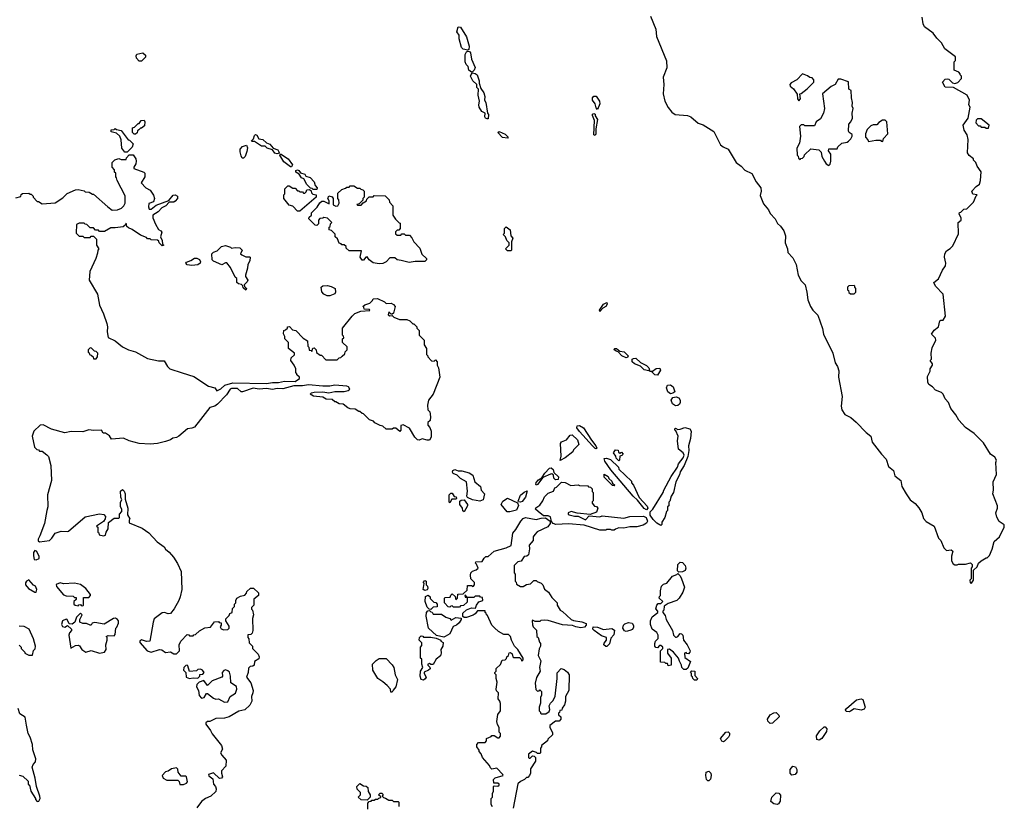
# Model space of a CAD drawing. Extents: x 2386423 to 2568864, y 578392 to 761999.
# Tile 271 of 454: x 2453489 to 2461698, y 718148 to 724695. Entities that reach past the tile are written whole.
import ezdxf

# ---------------------------------------------------------------- set-up
doc = ezdxf.new("R2010")
doc.units = 0

msp = doc.modelspace()

# ---------------------------------------------------------------- linework, layer by layer
at = {"layer": '0CON05XD'}
for points in [[(2458747.5, 724725), (2458791.2, 724615), (2458796.7, 724555), (2458881.7, 724351.7), (2458882.5, 724295), (2458853.3, 724215), (2458860, 724155), (2458853.9, 724076.1), (2458868, 724015), (2458894.3, 723964.3), (2458925, 723923.3), (2458954.1, 723904.1), (2459055, 723896.7), (2459085, 723886.7), (2459143.9, 723833.9), (2459187.7, 723817.7), (2459275, 723762.5), (2459331.2, 723651.2), (2459354.1, 723634.1), (2459395.9, 723615.9), (2459462.5, 723505), (2459502.5, 723475), (2459535, 723440), (2459593, 723413), (2459627.5, 723345), (2459666.7, 723295), (2459670, 723265), (2459661.2, 723231.2), (2459690.7, 723160.7), (2459730.7, 723110.7), (2459745, 723080), (2459786.1, 723036.1), (2459807, 722997), (2459832.5, 722975), (2459860, 722935), (2459873.3, 722895), (2459871.2, 722835), (2459890, 722785), (2459892.5, 722755), (2459935, 722710), (2459963.3, 722655), (2459980, 722565), (2460005, 722517.5), (2460036, 722485), (2460052, 722425), (2460060.3, 722360.3), (2460082, 722305), (2460101.2, 722275), (2460142.7, 722232.7), (2460180.7, 722120.7), (2460190, 722075), (2460267.5, 721915), (2460286.1, 721836.1), (2460306.7, 721805), (2460318.3, 721768.3), (2460316.4, 721716.4), (2460345.8, 721555), (2460338, 721475), (2460342, 721445), (2460368.8, 721405), (2460418.8, 721378.8), (2460461.7, 721341.7), (2460545, 721253.8), (2460583.3, 721225), (2460596.7, 721175), (2460673.3, 721075), (2460713.6, 721033.6), (2460731.7, 720971.7), (2460775, 720937.5), (2460783.8, 720895), (2460833.8, 720855), (2460844.2, 720804.2), (2460878.8, 720745), (2460913.8, 720695), (2460954.2, 720664.2), (2460985.8, 720625.8), (2461008.8, 720585), (2461025, 720537.5), (2461045, 720512.5), (2461113.6, 720473.6), (2461147.5, 720375), (2461167.5, 720355), (2461193.6, 720293.6), (2461215, 720272.5), (2461255, 720276.7), (2461267.5, 720265), (2461257.5, 720225), (2461257.5, 720185), (2461270.7, 720160.7), (2461285, 720152.5), (2461305, 720152.5), (2461315, 720157.5), (2461373, 720157), (2461415, 720167.5), (2461430, 720155), (2461430, 720135), (2461420, 720125), (2461420, 720035), (2461410, 720025), (2461411.7, 720001.7), (2461425, 720000)], [(2461425, 720000), (2461440, 720025), (2461441.7, 720108.3), (2461470, 720135), (2461482.5, 720165), (2461503.6, 720186.4), (2461545, 720210), (2461555, 720210), (2461575, 720230), (2461597, 720283), (2461612.5, 720345), (2461657.5, 720385), (2461696.7, 720465), (2461697.5, 720485), (2461653.6, 720513.6), (2461635, 720550), (2461626.7, 720585), (2461640, 720625), (2461640, 720645), (2461601.2, 720745), (2461606.7, 720775), (2461603.8, 720845), (2461632.5, 720905), (2461627.5, 721005), (2461632.5, 721025), (2461619.3, 721049.3), (2461583.3, 721075), (2461525, 721170), (2461445, 721247.5), (2461375, 721297.5), (2461317.7, 721357.7), (2461292.3, 721402.3), (2461251.2, 721455), (2461233.6, 721503.6), (2461203.3, 721535), (2461187.5, 721575), (2461175, 721587.5), (2461125, 721607.5), (2461100, 721635), (2461067.5, 721655), (2461060, 721675), (2461058.3, 721721.7), (2461080, 721765), (2461080, 721785), (2461100, 721815), (2461098.3, 721828.3), (2461080, 721855), (2461090, 721865), (2461087, 721917), (2461095, 721960), (2461127.5, 722025), (2461125, 722040), (2461090, 722075), (2461112.3, 722107.7), (2461150, 722135), (2461160, 722185), (2461168.3, 722191.7), (2461188.3, 722191.7), (2461207.5, 722225), (2461187, 722407), (2461123.3, 722475), (2461110, 722505), (2461147.5, 722535), (2461181.7, 722608.3), (2461207, 722643), (2461210, 722665), (2461197.5, 722715), (2461202.5, 722745), (2461215, 722770), (2461245, 722787.5), (2461268.3, 722811.7), (2461315, 722910), (2461312.5, 723005), (2461337.5, 723025), (2461337.5, 723045), (2461322.5, 723075), (2461323, 723087), (2461335, 723090), (2461360, 723115), (2461385, 723120), (2461440, 723175), (2461461.7, 723228.3), (2461470, 723235), (2461435, 723240), (2461427.5, 723265), (2461462.5, 723305), (2461490, 723325), (2461500, 723355), (2461505.9, 723425.9), (2461472.5, 723475), (2461460, 723505), (2461440, 723525), (2461440, 723535), (2461405, 723562.5), (2461390, 723585), (2461395.8, 723695.8), (2461388, 723735), (2461363.8, 723775), (2461353.3, 723815), (2461397.5, 723875), (2461412.5, 723965), (2461402.5, 723985), (2461406.7, 724025), (2461387.5, 724065), (2461275, 724130), (2461205, 724132.5), (2461183.3, 724175), (2461205, 724200), (2461225, 724202.5), (2461235, 724200), (2461265, 724170), (2461285, 724162.5), (2461309.3, 724170.7), (2461340, 724205), (2461340, 724225), (2461330, 724235), (2461330, 724245), (2461318.3, 724258.3), (2461280, 724275), (2461280, 724345), (2461290, 724355), (2461290, 724385), (2461201.9, 724451.9), (2461173, 724503), (2461135, 724540), (2461103, 724583), (2461032.5, 724635), (2461020.7, 724660.7), (2461012.5, 724715)], [(2457225, 724440), (2457185, 724448.8), (2457172.3, 724462.3), (2457151.2, 724535), (2457153.3, 724565), (2457134, 724595), (2457145, 724636), (2457165, 724633.3), (2457213.3, 724553.3), (2457236.4, 724473.6), (2457232.5, 724447.5), (2457225, 724440)], [(2454505, 724350), (2454485, 724350), (2454462.5, 724375), (2454460, 724395), (2454465, 724407.5), (2454515, 724417.5), (2454538.3, 724398.3), (2454538.3, 724381.7), (2454505, 724350)], [(2457255, 724257.5), (2457233.9, 724273.9), (2457227.5, 724305), (2457210.8, 724320.8), (2457203.9, 724343.9), (2457203.8, 724405), (2457213.8, 724426.2), (2457225, 724433.3), (2457240, 724430), (2457248, 724418), (2457256.2, 724365), (2457286.2, 724296.2), (2457278.8, 724275), (2457265, 724260), (2457255, 724257.5)], [(2457385, 723867.5), (2457372.5, 723875), (2457367.5, 723885), (2457370, 723915), (2457340.3, 723930.3), (2457320, 723965), (2457316, 723985), (2457323.3, 724015), (2457311.2, 724065), (2457312.5, 724115), (2457300.7, 724130.7), (2457300, 724155), (2457266.7, 724185), (2457247.5, 724225), (2457251.2, 724238.8), (2457265, 724252.5), (2457285, 724248), (2457302, 724235), (2457320, 724185), (2457320, 724165), (2457333, 724123), (2457357.5, 724085), (2457366.7, 724055), (2457363.3, 724025), (2457374.3, 724004.3), (2457390, 723915), (2457397.5, 723905), (2457395, 723870), (2457385, 723867.5)], [(2459985, 724020), (2459997.5, 724035), (2459991.7, 724078.3), (2460005, 724080), (2460055, 724117.5), (2460110, 724175), (2460110, 724195), (2460095, 724210), (2460075, 724212.5), (2460057, 724227), (2460015, 724242.5), (2459966.4, 724193.6), (2459920, 724170), (2459910, 724155), (2459911.7, 724141.7), (2459939.3, 724119.3), (2459970, 724075), (2459972.5, 724035), (2459985, 724020)], [(2460235, 723480), (2460245, 723490), (2460252.5, 723515), (2460250, 723575), (2460233, 723603), (2460235, 723620), (2460305, 723620), (2460310, 723635), (2460343, 723667), (2460387, 723673), (2460398.3, 723681.7), (2460418.3, 723701.7), (2460430, 723725), (2460428.3, 723738.3), (2460403.6, 723753.6), (2460397.5, 723765), (2460400, 723825), (2460417, 723843), (2460432.5, 723875), (2460430, 723915), (2460437.5, 723955), (2460430, 723975), (2460432.5, 724005), (2460423.3, 724045), (2460420, 724105), (2460400, 724115), (2460398.3, 724178.3), (2460335, 724200), (2460311.7, 724198.3), (2460286.4, 724153.6), (2460255, 724137.5), (2460183, 724077), (2460197.5, 723955), (2460190, 723915), (2460165, 723870), (2460130, 723845), (2460115, 723810), (2460035, 723810), (2460025, 723820), (2460005, 723820), (2459990, 723805), (2459997.5, 723725), (2459990, 723665), (2459967.5, 723625), (2459970, 723565), (2459978.3, 723558.3), (2459981.7, 723541.7), (2459995, 723530), (2460001.7, 723538.3), (2460015, 723540), (2460030, 723555), (2460031.7, 723568.3), (2460085, 723620), (2460151.7, 723611.7), (2460171.7, 723591.7), (2460177.5, 723555), (2460197.5, 723515), (2460213.6, 723493.6), (2460235, 723480)], [(2458305, 723947.5), (2458295, 723960), (2458286, 723995), (2458263.1, 724025), (2458264.4, 724045), (2458275, 724058), (2458295, 724056.7), (2458322.5, 724015), (2458324.2, 723995), (2458305, 723947.5)], [(2458285, 723731.2), (2458274.2, 723735.8), (2458280, 723855), (2458263.6, 723896.4), (2458265, 723907.5), (2458275, 723912.5), (2458287, 723907), (2458286.7, 723895), (2458305.7, 723864.3), (2458292.5, 723785), (2458293.3, 723745), (2458285, 723731.2)], [(2461565, 723790), (2461570, 723815), (2461505, 723870), (2461475, 723870), (2461461.7, 723858.3), (2461460, 723835), (2461481.7, 723811.7), (2461495, 723810), (2461505, 723800), (2461535, 723800), (2461545, 723790), (2461565, 723790)], [(2454385, 723590), (2454365, 723590), (2454341.2, 723625), (2454333.3, 723695), (2454323, 723723), (2454295, 723750), (2454251.7, 723761.7), (2454251.7, 723778.3), (2454275, 723780), (2454285, 723787.5), (2454295, 723780), (2454335, 723772.5), (2454392.5, 723695), (2454405, 723690), (2454435, 723660), (2454426, 723634), (2454385, 723590)], [(2454455, 723740), (2454441.7, 723741.7), (2454430, 723755), (2454430, 723795), (2454445, 723800), (2454475, 723830), (2454485, 723830), (2454500, 723855), (2454525, 723857.5), (2454532.5, 723845), (2454528.3, 723811.7), (2454505, 723790), (2454495, 723790), (2454481.7, 723778.3), (2454471.7, 723768.3), (2454468.3, 723751.7), (2454455, 723740)], [(2460685, 723680), (2460690, 723705), (2460727.5, 723745), (2460716.7, 723845), (2460703, 723857), (2460683, 723857), (2460651.7, 723838.3), (2460635, 723820), (2460605, 723820), (2460585, 723810), (2460555, 723780), (2460540, 723745), (2460540, 723715), (2460560, 723695), (2460565, 723680), (2460625, 723690), (2460665, 723690), (2460671.7, 723681.7), (2460685, 723680)], [(2455635, 723576.7), (2455615, 723582.5), (2455595, 723610), (2455553, 723623), (2455535, 723640), (2455505, 723640), (2455445, 723680), (2455425, 723680), (2455420, 723685), (2455437.5, 723702.5), (2455445, 723730), (2455455, 723737.5), (2455465, 723732.5), (2455483.3, 723703.3), (2455517, 723697), (2455545, 723670), (2455575, 723656.7), (2455603, 723623), (2455640.5, 723610.5), (2455652.5, 723587.5), (2455645, 723580), (2455635, 723576.7)], [(2457555, 723707.5), (2457515, 723714), (2457473.9, 723756.1), (2457485, 723763.3), (2457535, 723740), (2457560, 723715), (2457555, 723707.5)], [(2455355, 723541.2), (2455342, 723542), (2455335, 723560), (2455325.5, 723595), (2455327.5, 723615), (2455345, 723639.4), (2455378.3, 723648.3), (2455388, 723628), (2455382.7, 723597.3), (2455368.8, 723555), (2455355, 723541.2)], [(2453455, 723211.2), (2453498.3, 723221.7), (2453501.7, 723238.3), (2453513, 723247), (2453565, 723250), (2453575, 723240), (2453585, 723240), (2453600, 723225), (2453600, 723215), (2453635, 723180), (2453645, 723180), (2453675, 723160), (2453785, 723167.5), (2453849.3, 723210.7), (2453885, 723247.5), (2453953, 723277), (2453975, 723280), (2454025, 723270), (2454035, 723260), (2454067, 723257), (2454095, 723240), (2454105, 723240), (2454222.5, 723135), (2454258.3, 723108.3), (2454305, 723110), (2454336.4, 723123.6), (2454356.4, 723143.6), (2454367.5, 723165), (2454367, 723227), (2454300, 723355), (2454297, 723377), (2454290, 723385), (2454290, 723415), (2454280, 723425), (2454280, 723445), (2454260, 723465), (2454260, 723505), (2454281.7, 723528.3), (2454315, 723537.5), (2454335, 723530), (2454375, 723530), (2454380, 723545), (2454401.7, 723568.3), (2454435, 723570), (2454457.5, 723535), (2454460, 723515), (2454457, 723493), (2454440, 723465), (2454440, 723455), (2454523.6, 723423.6), (2454532.5, 723415), (2454532.5, 723385), (2454500, 723335), (2454540, 723295), (2454577.5, 723275), (2454603.6, 723233.6), (2454613.3, 723205), (2454605, 723177.5), (2454566.4, 723163.6), (2454561.2, 723135), (2454566.7, 723116.7), (2454585, 723116.2), (2454625, 723150), (2454730.7, 723189.3), (2454768.5, 723231.5), (2454785, 723236.7), (2454804.5, 723224.5), (2454803.1, 723205), (2454785, 723182.5), (2454774.3, 723175.7), (2454735, 723173.8), (2454706, 723145), (2454673.8, 723126.2), (2454642.5, 723095), (2454598.8, 723065), (2454598.8, 723045), (2454621.7, 722991.7), (2454647, 722947), (2454666.4, 722936.4), (2454672.5, 722925), (2454662.5, 722885), (2454677.5, 722855), (2454680, 722825)], [(2455755, 723467.5), (2455745, 723467.5), (2455691.2, 723511.2), (2455657.5, 723565), (2455662.5, 723577.5), (2455726.7, 723536.7), (2455763.3, 723485), (2455755, 723467.5)], [(2455965, 723280), (2455935, 723280), (2455928.3, 723288.3), (2455911.7, 723291.7), (2455881.7, 723321.7), (2455858.3, 723368.3), (2455837, 723377), (2455818.3, 723408.3), (2455790, 723425), (2455791.7, 723438.3), (2455805, 723442.5), (2455815, 723437.5), (2455830, 723420), (2455866.4, 723406.4), (2455875, 723390), (2455909.3, 723379.3), (2455943.6, 723343.6), (2455953, 723313), (2455970, 723295), (2455965, 723280)], [(2455825, 723100), (2455805, 723100), (2455765, 723140), (2455735, 723150), (2455690, 723205), (2455690, 723235), (2455700, 723245), (2455700, 723285), (2455725, 723310), (2455735, 723310), (2455765, 723290), (2455785, 723290), (2455805, 723270), (2455815, 723270), (2455825, 723260), (2455845, 723260), (2455855, 723250), (2455865, 723250), (2455878.3, 723261.7), (2455881.7, 723278.3), (2455905, 723280), (2455918.3, 723268.3), (2455921.7, 723251.7), (2455931.7, 723241.7), (2455960, 723235), (2455960, 723215), (2455825, 723100)], [(2456485, 722660), (2456435, 722667.5), (2456402.5, 722695), (2456385, 722720), (2456373.6, 722716.4), (2456355, 722690), (2456345, 722690), (2456327, 722717), (2456338.3, 722768.3), (2456235, 722770), (2456211.7, 722791.7), (2456210, 722805), (2456195, 722820), (2456175, 722820), (2456168.3, 722828.3), (2456151.7, 722831.7), (2456138.3, 722868.3), (2456120, 722885), (2456118.3, 722908.3), (2456088.3, 722938.3), (2456070, 722945), (2456070, 722965), (2456078.3, 722971.7), (2456080, 722995), (2456090, 723005), (2456055, 723040), (2456025, 723047.5), (2456015, 723040), (2455991.7, 723038.3), (2455980, 723025), (2455980, 722995), (2455965, 722980), (2455951.7, 722981.7), (2455900, 723035), (2455901.7, 723048.3), (2455920, 723065), (2455920, 723085), (2455968.3, 723131.7), (2455990.7, 723169.3), (2456008.3, 723181.7), (2456025, 723182.5), (2456068.3, 723161.7), (2456070, 723185), (2456057.5, 723205), (2456065, 723226.7), (2456095, 723217.5), (2456102.5, 723205), (2456101.7, 723151.7), (2456125, 723140), (2456140, 723145), (2456152.5, 723165), (2456150, 723195), (2456140, 723205), (2456141.7, 723248.3), (2456175, 723280), (2456205, 723290), (2456215, 723300), (2456235, 723300), (2456245, 723310), (2456275, 723310), (2456305, 723290), (2456325, 723290), (2456331.7, 723281.7), (2456348.3, 723278.3), (2456360, 723265), (2456360, 723215), (2456350, 723205), (2456348.3, 723191.7), (2456318.3, 723161.7), (2456300, 723155), (2456305, 723150), (2456335, 723150), (2456351.7, 723168.3), (2456380, 723185), (2456381.7, 723198.3), (2456401.7, 723218.3), (2456435, 723220), (2456445, 723230), (2456535, 723227.5), (2456570, 723195), (2456573, 723173), (2456600, 723145), (2456600, 723065), (2456621.7, 723031.7), (2456651.7, 723001.7), (2456660, 723000), (2456660, 722955), (2456648.3, 722941.7), (2456635, 722940), (2456621.7, 722928.3), (2456621.7, 722911.7), (2456635, 722900), (2456665, 722900), (2456675, 722910), (2456695, 722910), (2456705, 722900), (2456738.3, 722898.3), (2456757, 722877), (2456773.6, 722843.6), (2456825, 722790), (2456841.7, 722741.7), (2456880, 722705), (2456880, 722695), (2456865, 722680), (2456785, 722680), (2456735, 722672.5), (2456668.3, 722688.3), (2456635, 722692.5), (2456615, 722710), (2456575, 722710), (2456543, 722677), (2456515, 722662.5), (2456485, 722660)], [(2454680, 722825), (2454690, 722815), (2454675, 722810), (2454650, 722835), (2454648.3, 722848.3), (2454638.3, 722858.3), (2454585, 722860), (2454575, 722870), (2454555, 722870), (2454545, 722880), (2454495, 722900), (2454427, 722947), (2454395, 722960), (2454381.7, 722971.7), (2454375, 723000), (2454368.3, 722981.7), (2454350, 722970), (2454285, 722960), (2454248.3, 722961.7), (2454195, 722930), (2454155, 722930), (2454145, 722940), (2454121.7, 722941.7), (2454105, 722960), (2454075, 722960), (2454048.3, 722988.3), (2454035, 722990), (2454025, 723000), (2453985, 723000), (2453963, 722987), (2453960, 722915), (2453985, 722890), (2454015, 722890), (2454025, 722880), (2454075, 722880), (2454085, 722890), (2454105, 722890), (2454130, 722865), (2454130, 722815), (2454147.5, 722785), (2454140, 722775), (2454138.3, 722748.3), (2454122.5, 722705), (2454073, 722597), (2454067.5, 722525), (2454136.4, 722406.4), (2454152.5, 722315), (2454186.2, 722245), (2454214.1, 722164.1), (2454220, 722135), (2454216.7, 722095), (2454227, 722047), (2454285, 722020), (2454345, 721967.5), (2454395, 721942.5), (2454455, 721927.5), (2454555, 721872.5), (2454645, 721852.5), (2454691.7, 721851.7), (2454720, 721805), (2454740, 721785), (2454843.3, 721753.3), (2454940.7, 721720.7), (2455061.7, 721641.7), (2455115, 721627.5), (2455133.3, 721603.3), (2455165, 721619.2), (2455199.4, 721650.6), (2455265, 721668.8), (2455545, 721664.5), (2455595, 721672.1), (2455645, 721670.5), (2455695, 721681.4), (2455785, 721680), (2455820, 721705), (2455820, 721715), (2455800, 721735), (2455800, 721745), (2455790, 721755), (2455790, 721785), (2455777, 721817), (2455750, 721855), (2455751.7, 721878.3), (2455778.3, 721901.7), (2455780, 721915), (2455730, 721955), (2455730, 722005), (2455700, 722035), (2455700, 722055), (2455688.3, 722078.3), (2455690, 722105), (2455705, 722110), (2455720, 722125), (2455720, 722135), (2455737, 722137), (2455761.7, 722111.7), (2455790, 722105), (2455851.7, 722041.7), (2455888.3, 722018.3), (2455890, 721975), (2455900, 721965), (2455901.7, 721941.7), (2455918.3, 721938.3), (2455925, 721930), (2455931.7, 721958.3), (2455945, 721960), (2455960, 721945), (2455961.7, 721921.7), (2455995, 721900), (2456005, 721900), (2456041.7, 721861.7), (2456135, 721860), (2456151.7, 721878.3), (2456165, 721880), (2456178.3, 721891.7), (2456198.3, 721911.7), (2456201.7, 721928.3), (2456220, 721945), (2456218.3, 721968.3), (2456180, 722005), (2456180, 722035), (2456190, 722045), (2456188.3, 722058.3), (2456180, 722065), (2456180, 722125), (2456260, 722225), (2456283, 722247), (2456333, 722267), (2456408.3, 722271.7), (2456405, 722280), (2456361.7, 722281.7), (2456358.3, 722298.3), (2456350, 722305), (2456365, 722320), (2456408.3, 722331.7), (2456430, 722355), (2456435, 722370), (2456471.7, 722371.7), (2456530, 722345), (2456545, 722330), (2456585, 722332.5), (2456605, 722322.5), (2456620, 722305), (2456605, 722250), (2456595, 722240), (2456585, 722240), (2456565, 722260), (2456560, 722235), (2456575, 722227.5), (2456595, 722230), (2456607.5, 722215), (2456655, 722196.7), (2456717, 722197), (2456740, 722185), (2456765, 722160), (2456775, 722160), (2456800, 722135), (2456800, 722125), (2456820, 722105), (2456820, 722065), (2456860, 722025), (2456860, 721985), (2456880, 721955), (2456880, 721905), (2456890, 721895), (2456890, 721885), (2456921.7, 721851.7), (2456945, 721850), (2456955, 721860), (2456970, 721845), (2456970, 721815), (2456980, 721795), (2456992.5, 721715), (2456937, 721573), (2456897.5, 721525), (2456888.3, 721481.7), (2456890, 721445), (2456907, 721427), (2456912.5, 721385), (2456910, 721355), (2456891.7, 721338.3), (2456890, 721315), (2456907, 721297), (2456920, 721265), (2456920, 721215), (2456905, 721190), (2456885, 721190), (2456845, 721203.3), (2456817.8, 721192.2), (2456804.1, 721194.1), (2456782.5, 721215), (2456739.7, 721289.7), (2456685, 721320), (2456667.5, 721312.5), (2456666.2, 721273.8), (2456657, 721263), (2456625, 721290), (2456605, 721290), (2456595, 721282.5), (2456543, 721283), (2456517, 721307), (2456493, 721313), (2456450, 721335), (2456438.3, 721348.3), (2456405, 721360), (2456355, 721410), (2456343, 721413), (2456325, 721430), (2456315, 721430), (2456285, 721450), (2456245, 721452.5), (2456225, 721460), (2456185, 721490), (2456153, 721493), (2456125, 721510), (2456115, 721510), (2456095, 721530), (2456045, 721532.5), (2456015, 721550), (2455938.3, 721558.3), (2455910, 721575), (2455920, 721585), (2455945, 721590), (2456015, 721593.3), (2456065, 721586.7), (2456115, 721596.2), (2456195, 721596.2), (2456226.2, 721603.8), (2456240, 721615), (2456230, 721635), (2456215, 721641.1), (2456115, 721650.6), (2456075, 721640.9), (2456015, 721640), (2455895, 721651.9), (2455845, 721643.5), (2455775, 721643.3), (2455682.1, 721617.9), (2455635, 721621.9), (2455595, 721614.3), (2455545, 721622.5), (2455485, 721616.5), (2455435, 721624.2), (2455345, 721594), (2455334.4, 721594.4), (2455305, 721622.5), (2455255, 721622.7), (2455243.1, 721616.9), (2455211.4, 721568.6), (2455138.2, 721491.8), (2455115, 721474.4), (2455075, 721464.4), (2454995, 721362.9), (2454945, 721300), (2454925, 721290), (2454886.2, 721285), (2454816.1, 721223.9), (2454795, 721212.5), (2454765, 721206.7), (2454745, 721193.3), (2454705, 721180), (2454636.4, 721163.6), (2454575, 721157.5), (2454483.6, 721163.6), (2454400, 721185), (2454355, 721207.5), (2454255, 721200), (2454238.3, 721228.3), (2454205, 721250), (2454185, 721250), (2454170, 721275), (2454105, 721271.9), (2454065, 721277.2), (2454015, 721260.5), (2453916.8, 721263.2), (2453865, 721253.1), (2453753.6, 721283.6), (2453685, 721318.8), (2453660, 721315), (2453607.5, 721265), (2453592.5, 721225), (2453611.7, 721131.7), (2453631.7, 721111.7), (2453645, 721110), (2453655, 721100), (2453675, 721100), (2453715, 721070), (2453727.5, 721055), (2453749.3, 720979.3), (2453753.3, 720855), (2453721.2, 720735), (2453722, 720635), (2453715.7, 720605), (2453694.2, 720495), (2453657.7, 720392.3), (2453642.5, 720365), (2453643, 720353), (2453653, 720343), (2453736.1, 720353.9), (2453757.5, 720375), (2453783, 720417), (2453835, 720431.2), (2453885, 720428.8), (2453895, 720433.3), (2454035, 720552), (2454155, 720578), (2454191.2, 720571.2), (2454203.3, 720555), (2454202.5, 720535), (2454186.7, 720513.3), (2454130, 720475), (2454140, 720465), (2454140, 720425), (2454148.3, 720418.3), (2454151.7, 720401.7), (2454187, 720393), (2454205, 720400), (2454210, 720425), (2454227, 720453), (2454230, 720505), (2454275, 720540), (2454315, 720540), (2454320, 720545), (2454320, 720575), (2454340, 720595), (2454340, 720615), (2454330, 720635), (2454330, 720675), (2454340, 720695), (2454332.5, 720715), (2454330, 720765), (2454345, 720780), (2454360, 720765), (2454367.5, 720745), (2454368.3, 720698.3), (2454390, 720625), (2454388.3, 720568.3), (2454407.5, 720535), (2454400, 720525), (2454401.7, 720501.7), (2454508.3, 720458.3), (2454565, 720417.5), (2454635, 720342.5), (2454693, 720303), (2454703.6, 720283.6), (2454735, 720257.5), (2454770, 720215), (2454803.6, 720163.6), (2454836.1, 720096.1), (2454840, 719945), (2454826.7, 719885), (2454815.9, 719854.1), (2454776.7, 719785), (2454745, 719747.5), (2454725, 719743.3), (2454695, 719754.2), (2454675, 719752.5), (2454609.3, 719700.7), (2454600, 719675), (2454573, 719517), (2454545, 719513.8), (2454505, 719527.5), (2454490, 719515), (2454490, 719505), (2454550, 719435), (2454585, 719423.3), (2454655, 719446.9), (2454672.5, 719442.5), (2454705, 719420), (2454745, 719427.5), (2454775, 719410), (2454795, 719410), (2454820, 719435), (2454817.5, 719485), (2454832.5, 719515), (2454885, 719570), (2454898.3, 719568.3), (2454905, 719560), (2454935, 719560), (2454941.7, 719568.3), (2454955, 719570), (2454987, 719603), (2455033, 719627), (2455078.3, 719631.7), (2455113, 719677), (2455145, 719680), (2455151.7, 719671.7), (2455168.3, 719668.3), (2455168.3, 719648.3), (2455160, 719635), (2455169.3, 719619.3), (2455191.2, 719611.2), (2455225, 719613.8), (2455233.8, 719625), (2455235, 719640), (2455207.5, 719685), (2455208.3, 719701.7), (2455235, 719730), (2455240, 719745), (2455260, 719755), (2455261.7, 719788.3), (2455280, 719805), (2455280, 719825), (2455290, 719835), (2455290, 719855), (2455300, 719875), (2455328.3, 719891.7), (2455365, 719900), (2455380, 719915), (2455381.7, 719928.3), (2455413, 719957), (2455438.3, 719958.3), (2455478.3, 719918.3), (2455480, 719895), (2455440, 719865), (2455440, 719815), (2455420, 719795), (2455421.7, 719781.7), (2455430, 719775), (2455437.5, 719735), (2455430, 719705), (2455432.5, 719605), (2455427, 719583), (2455415, 719570), (2455391.7, 719568.3), (2455390, 719545), (2455400, 719535), (2455401.7, 719501.7), (2455430, 719475), (2455430, 719455), (2455477.5, 719407.5), (2455486.2, 719385), (2455481.2, 719368.8), (2455447.5, 719345), (2455443, 719317), (2455431.7, 719308.3), (2455410, 719305), (2455395, 719290), (2455393.3, 719255), (2455378.8, 719215), (2455415, 719167.5), (2455433.8, 719105), (2455433.3, 719085), (2455420, 719055), (2455423, 719017), (2455406.4, 718983.6), (2455366.1, 718943.9), (2455315, 718933.3), (2455235, 718886), (2455195.8, 718874.2), (2455125, 718870), (2455075, 718847.5), (2455053, 718847), (2455040, 718835), (2455040, 718825), (2455080.5, 718770.5), (2455093.1, 718743.1), (2455172, 718645), (2455178.8, 718615), (2455162.5, 718585), (2455172.5, 718565), (2455210, 718525), (2455205.8, 718474.2), (2455171.2, 718435), (2455170, 718415), (2455180, 718385), (2455170, 718375)], [(2457585, 722770), (2457555, 722770), (2457540, 722785), (2457570, 722815), (2457570, 722835), (2457550, 722855), (2457540, 722885), (2457520, 722905), (2457530, 722915), (2457530, 722955), (2457545, 722970), (2457577.5, 722945), (2457582.5, 722895), (2457600, 722875), (2457590, 722845), (2457590, 722775), (2457585, 722770)], [(2455375, 722440), (2455351.7, 722461.7), (2455348.3, 722478.3), (2455338.3, 722488.3), (2455313, 722493), (2455300, 722505), (2455298.3, 722538.3), (2455285, 722550), (2455245, 722630), (2455215, 722670), (2455205, 722670), (2455175, 722652.5), (2455105, 722682.5), (2455093, 722693), (2455090, 722745), (2455103, 722757), (2455135, 722770), (2455170, 722805), (2455205, 722812.5), (2455245, 722800), (2455255, 722790), (2455285, 722797.5), (2455325, 722792.5), (2455342.5, 722775), (2455330, 722745), (2455340, 722735), (2455375, 722720), (2455405, 722720), (2455410, 722715), (2455407.5, 722685), (2455390, 722655), (2455387.5, 722625), (2455370, 722565), (2455370, 722555), (2455390, 722525), (2455385, 722510), (2455360, 722485), (2455361.7, 722471.7), (2455380, 722455), (2455375, 722440)], [(2454925, 722647.5), (2454885, 722653.3), (2454872.5, 722665), (2454880, 722675), (2454915, 722687.5), (2454945, 722706.7), (2454965, 722707.5), (2454986.4, 722696.4), (2454996.7, 722676.7), (2454992.5, 722665), (2454975, 722652.5), (2454925, 722647.5)], [(2456075, 722392.5), (2456053, 722393), (2456025, 722407.5), (2456006.4, 722426.4), (2456003.3, 722465), (2456015, 722477.5), (2456055, 722480), (2456085, 722472.5), (2456117.5, 722455), (2456122.5, 722425), (2456115, 722410), (2456075, 722392.5)], [(2460445, 722410), (2460460, 722425), (2460460, 722455), (2460450, 722465), (2460450, 722475), (2460445, 722480), (2460401.7, 722478.3), (2460390, 722465), (2460390, 722445), (2460398.3, 722438.3), (2460401.7, 722421.7), (2460415, 722410), (2460445, 722410)], [(2458325, 722263.3), (2458321.2, 722275), (2458355, 722323.8), (2458385, 722337.5), (2458385.7, 722325), (2458375.4, 722304.6), (2458350, 722290), (2458325, 722263.3)], [(2454125, 721870), (2454137.5, 721885), (2454140, 721915), (2454125, 721930), (2454111.7, 721931.7), (2454088.3, 721958.3), (2454075, 721960), (2454060, 721945), (2454060, 721925), (2454068.3, 721918.3), (2454070, 721905), (2454085, 721900), (2454100, 721885), (2454105, 721870), (2454125, 721870)], [(2458545, 721876.7), (2458507.5, 721895), (2458477.5, 721927.5), (2458461.7, 721931.7), (2458443, 721947), (2458450, 721955), (2458465, 721956.2), (2458492.5, 721932.5), (2458528.3, 721928.3), (2458561.2, 721895), (2458555, 721880), (2458545, 721876.7)], [(2458735, 721770), (2458695, 721778), (2458665, 721806.7), (2458615, 721826), (2458596, 721845), (2458596.2, 721865), (2458605, 721872), (2458625, 721874), (2458665, 721838.8), (2458715, 721814), (2458732.5, 721795), (2458740, 721775), (2458735, 721770)], [(2458805, 721733.8), (2458784.2, 721734.2), (2458760, 721760), (2458745, 721762.5), (2458740, 721770), (2458765, 721766.7), (2458795, 721788.6), (2458825, 721790), (2458830, 721775), (2458805, 721733.8)], [(2458915, 721578), (2458893, 721593), (2458881.7, 721628.3), (2458889.5, 721650.5), (2458915, 721652.5), (2458936.2, 721635), (2458950, 721595), (2458935, 721581.2), (2458915, 721578)], [(2458955, 721477.5), (2458931.1, 721495), (2458918.9, 721525), (2458933.1, 721546.9), (2458962.3, 721552.3), (2458985, 721542.5), (2458993.8, 721525), (2458993.8, 721505), (2458988.8, 721491.2), (2458975, 721480), (2458955, 721477.5)], [(2458295, 721120), (2458285, 721122.5), (2458265, 721142.5), (2458155, 721263.8), (2458133.8, 721295), (2458135, 721310), (2458155, 721312.5), (2458190, 721295), (2458255, 721190), (2458292.5, 721145), (2458300, 721125), (2458295, 721120)], [(2458835, 720480), (2458799.5, 720499.5), (2458769.5, 720529.5), (2458746, 720566), (2458745.9, 720594.1), (2458765.8, 720615), (2458853.8, 720755), (2458859.2, 720775), (2458920.7, 720889.3), (2458973.8, 720965), (2458981.2, 720995), (2459020.8, 721045), (2459027.5, 721065), (2459018.8, 721085), (2458980, 721115), (2458972.5, 721185), (2458977.5, 721225), (2458958.3, 721268.3), (2458950, 721275), (2458950, 721285), (2458955, 721290), (2458975, 721280), (2458995, 721282.5), (2459035, 721296.7), (2459076.1, 721286.1), (2459086.2, 721265), (2459081.9, 721205), (2459063.5, 721145), (2459066.5, 721105), (2459060, 721055), (2459029.4, 720980.6), (2458994.1, 720925.9), (2458989.2, 720900.8), (2458960, 720845), (2458940, 720755), (2458920, 720725), (2458908.3, 720681.7), (2458900, 720675), (2458900, 720645), (2458890, 720635), (2458890, 720605), (2458880, 720595), (2458867, 720547), (2458843, 720507), (2458841.7, 720488.3), (2458835, 720480)], [(2457995, 721022.5), (2458001.7, 721058.3), (2457996.1, 721163.9), (2458005, 721176.2), (2458046.7, 721195), (2458077.7, 721232.3), (2458095, 721236.2), (2458138.6, 721195), (2458150, 721155), (2458105, 721110), (2458100, 721095), (2458036.1, 721043.9), (2457995, 721022.5)], [(2458485, 721020), (2458461.7, 721041.7), (2458458.3, 721058.3), (2458440, 721085), (2458455, 721110), (2458478.3, 721108.3), (2458481.7, 721091.7), (2458491.7, 721081.7), (2458505, 721090), (2458520, 721075), (2458508.3, 721061.7), (2458491.7, 721058.3), (2458490, 721025), (2458485, 721020)], [(2458715, 720610), (2458695, 720620), (2458639.5, 720689.5), (2458602.9, 720722.9), (2458416.2, 720945), (2458366.7, 721015), (2458361.7, 721038.3), (2458381.7, 721041.7), (2458415, 721030), (2458480, 720965), (2458485, 720950), (2458588.3, 720848.3), (2458590, 720835), (2458607, 720817), (2458653.8, 720713.8), (2458720.7, 720640.7), (2458726.4, 720623.6), (2458715, 720610)], [(2457325, 720683.3), (2457263.6, 720693.6), (2457223.3, 720713.3), (2457217.5, 720725), (2457222.5, 720765), (2457214, 720845), (2457165, 720872), (2457135, 720898.8), (2457102.7, 720912.7), (2457095.8, 720925), (2457100.9, 720939.1), (2457115, 720945.6), (2457145, 720935.6), (2457175.6, 720935.6), (2457235, 720919.2), (2457267.8, 720897.8), (2457283.8, 720845), (2457330, 720805), (2457336.2, 720775), (2457363.3, 720745), (2457352.5, 720695), (2457325, 720683.3)], [(2457795, 720816.7), (2457790.8, 720820.8), (2457795, 720838), (2457815, 720861.2), (2457842.5, 720877.5), (2457866, 720915), (2457905, 720957.5), (2457919.2, 720959.2), (2457936.7, 720946.7), (2457941.7, 720921.7), (2457980, 720885), (2457978.3, 720861.7), (2457955, 720860), (2457943, 720873), (2457938.3, 720898.3), (2457925, 720910), (2457915, 720907.5), (2457850.7, 720879.3), (2457805, 720821.2), (2457795, 720816.7)], [(2458445, 720440), (2458425, 720440), (2458415, 720447.5), (2458385, 720447.5), (2458375, 720440), (2458325, 720440), (2458195, 720482.5), (2458065, 720493.3), (2457958.3, 720488.3), (2457936.1, 720496.1), (2457921.7, 720511.7), (2457913, 720553), (2457895, 720560), (2457855, 720560), (2457810, 720595), (2457790, 720615), (2457791.7, 720628.3), (2457825, 720650), (2457850, 720685), (2457865, 720720), (2457895, 720750), (2457940, 720765), (2457950, 720795), (2457965, 720800), (2458005, 720840), (2458037, 720837), (2458083.6, 720813.6), (2458145, 720817.5), (2458155, 720812.5), (2458225, 720810), (2458231.7, 720801.7), (2458248.3, 720798.3), (2458260, 720785), (2458261.7, 720761.7), (2458270, 720755), (2458270, 720685), (2458261.7, 720678.3), (2458260, 720665), (2458281.7, 720641.7), (2458298.3, 720638.3), (2458310, 720625), (2458298.3, 720591.7), (2458245, 720570), (2458135, 720582.5), (2458085, 720597.5), (2458060, 720585), (2458061.7, 720571.7), (2458068.3, 720568.3), (2458115, 720556.7), (2458145, 720557.5), (2458205, 720527.5), (2458235, 720560), (2458325, 720552.5), (2458345, 720560), (2458525, 720542), (2458575, 720554.4), (2458688.8, 720558.8), (2458711.2, 720545), (2458722.5, 720515), (2458715, 720500), (2458687, 720483), (2458635, 720467.5), (2458575, 720467.5), (2458525, 720457.5), (2458485, 720460), (2458455, 720450), (2458445, 720440)], [(2458445, 720810), (2458431.7, 720811.7), (2458361.7, 720881.7), (2458361.7, 720908.3), (2458395, 720887.5), (2458401.7, 720871.7), (2458425, 720850), (2458431.7, 720831.7), (2458450, 720815), (2458445, 720810)], [(2457665, 720673.8), (2457646.4, 720676.4), (2457643.6, 720683.6), (2457665, 720731.2), (2457695, 720758), (2457718.3, 720768.3), (2457704.2, 720715), (2457678.9, 720681.1), (2457665, 720673.8)], [(2457075, 720670), (2457070, 720675), (2457070, 720735), (2457081.7, 720748.3), (2457095, 720750), (2457111.7, 720721.7), (2457128.3, 720718.3), (2457130, 720705), (2457125, 720700), (2457091.7, 720698.3), (2457075, 720670)], [(2457195, 720592.5), (2457181.7, 720601.7), (2457180, 720625), (2457157.5, 720655), (2457158.3, 720681.7), (2457168.3, 720691.7), (2457195, 720692.5), (2457222.5, 720655), (2457222.5, 720645), (2457195, 720592.5)], [(2457575, 720593.1), (2457553.2, 720593.2), (2457502.5, 720655), (2457517, 720683), (2457555, 720706.2), (2457638.8, 720668.8), (2457645.9, 720645.9), (2457631.3, 720608.7), (2457575, 720593.1)], [(2457608.3, 719378.3), (2457655, 719380), (2457670, 719365), (2457675, 719350), (2457685, 719360), (2457686, 719375), (2457642.5, 719445), (2457612.5, 719475), (2457587.5, 719525), (2457580, 719555), (2457565, 719570), (2457525, 719572.5), (2457480, 719595), (2457447, 719627), (2457425, 719650), (2457388.3, 719728.3), (2457380, 719735), (2457378.3, 719748.3), (2457370, 719755), (2457368.3, 719768.3), (2457305, 719767.5), (2457286.4, 719743.6), (2457268.3, 719731.7), (2457215, 719712.5), (2457193, 719713), (2457181.7, 719721.7), (2457181.7, 719748.3), (2457213, 719777), (2457255, 719793.8), (2457290, 719790), (2457296.7, 719815), (2457317, 719843), (2457350, 719855), (2457348.3, 719878.3), (2457331.7, 719881.7), (2457325, 719890), (2457285, 719890), (2457275, 719880), (2457220, 719880), (2457205, 719900), (2457200, 719895), (2457201.7, 719881.7), (2457220, 719880), (2457218.3, 719841.7), (2457188.3, 719811.7), (2457165, 719810), (2457155, 719800), (2457105, 719800), (2457095, 719810), (2457081.7, 719808.3), (2457075, 719800), (2457061.7, 719801.7), (2457030, 719835), (2457030, 719875), (2457035, 719880), (2457078.3, 719881.7), (2457081.7, 719898.3), (2457095, 719910), (2457118.3, 719888.3), (2457125, 719860), (2457140, 719875), (2457141.7, 719908.3), (2457185, 719910), (2457218.3, 719941.7), (2457221.7, 719978.3), (2457255, 719980), (2457268.3, 719971.7), (2457280, 719985), (2457280, 720005), (2457250, 720035), (2457247.5, 720065), (2457250, 720085), (2457265, 720100), (2457295, 720110), (2457310, 720125), (2457298.3, 720158.3), (2457290, 720165), (2457291.7, 720178.3), (2457345, 720180), (2457361.7, 720208.3), (2457375, 720220), (2457395, 720220), (2457443, 720267), (2457545, 720293.8), (2457585, 720312.5), (2457600, 720415), (2457625, 720446.7), (2457666.7, 720515), (2457685, 720536.7), (2457705, 720546.2), (2457795, 720530.8), (2457835, 720541.2), (2457873, 720543), (2457910, 720515), (2457912.5, 720495), (2457891.2, 720468.8), (2457803.9, 720426.1), (2457782.5, 720405), (2457770, 720385), (2457770, 720355), (2457736.7, 720315), (2457740, 720285), (2457730, 720235), (2457717, 720223), (2457695, 720220), (2457668.3, 720181.7), (2457641.7, 720178.3), (2457610, 720145), (2457610, 720085), (2457620, 720075), (2457620, 720015), (2457628.3, 720008.3), (2457631.7, 719991.7), (2457665, 719970), (2457685, 719970), (2457713, 719987), (2457747, 719993), (2457775, 720020), (2457795, 720020), (2457801.7, 720011.7), (2457835, 720000), (2457850, 719985), (2457865, 719950), (2457897.5, 719925), (2457925, 719880), (2457970, 719835), (2457970, 719815), (2457993.6, 719773.6), (2458013, 719763), (2458085, 719697.5), (2458106.7, 719686.7), (2458176.1, 719676.1), (2458211.7, 719661.7), (2458211.7, 719648.3), (2458198.3, 719631.7), (2458166.1, 719626.1), (2458124, 719634), (2458096.4, 719646.4), (2458015, 719652.5), (2457895, 719687.5), (2457865, 719690), (2457833, 719687), (2457825, 719680), (2457785, 719680), (2457765, 719690), (2457760, 719685), (2457763, 719653), (2457770, 719635), (2457797, 719607), (2457800, 719555), (2457810, 719545), (2457821.7, 719508.3), (2457830, 719495), (2457830, 719475), (2457818.3, 719451.7), (2457810, 719395), (2457833, 719353), (2457822.5, 719295), (2457827.5, 719265), (2457798.3, 719211.7), (2457787.5, 719165), (2457791.7, 719111.7), (2457805, 719100), (2457818.3, 719101.7), (2457825, 719110), (2457840, 719095), (2457840, 719065), (2457830, 719045), (2457831.7, 718998.3), (2457820, 718965), (2457820, 718935), (2457830, 718925), (2457830, 718915), (2457835, 718910), (2457875, 718910), (2457901.7, 718928.3), (2457907.5, 718945), (2457903, 718977), (2457915, 719000), (2457935, 719020), (2457951.7, 719058.3), (2457970, 719205), (2457968.3, 719251.7), (2458001.7, 719288.3), (2458028.3, 719278.3), (2458056.4, 719256.4), (2458070, 719235), (2458067.5, 719105), (2458040, 719055), (2458040, 719015), (2458030, 718985), (2458011.7, 718958.3), (2458008.3, 718941.7), (2457991.7, 718938.3), (2457988.3, 718921.7), (2457980, 718915), (2457981.7, 718901.7), (2458000, 718885), (2458000, 718865), (2457985, 718850), (2457955, 718850), (2457908.3, 718811.7), (2457907.5, 718795), (2457930, 718755), (2457930, 718735), (2457891.7, 718698.3), (2457890, 718685), (2457840, 718645), (2457840, 718635), (2457830, 718625), (2457830, 718585), (2457825, 718580), (2457805, 718580), (2457798.3, 718588.3), (2457765, 718600), (2457730, 718575), (2457730, 718545), (2457735, 718540), (2457745, 718540), (2457765, 718560), (2457778.3, 718558.3), (2457790, 718545), (2457790, 718515), (2457748.3, 718451.7), (2457747.5, 718415), (2457740, 718395), (2457725, 718380), (2457715, 718380), (2457697, 718363), (2457665, 718347.5), (2457643, 718327), (2457603, 718123)], [(2453625, 720192.5), (2453650, 720205), (2453650, 720225), (2453627.5, 720265), (2453615, 720270), (2453603.3, 720255), (2453603, 720227), (2453610, 720195), (2453625, 720192.5)], [(2458985, 720090), (2458973, 720103), (2458976.7, 720155), (2458995, 720173.3), (2459015, 720171.2), (2459038, 720145), (2459041.2, 720125), (2459036.2, 720103.8), (2459015, 720093.3), (2458985, 720090)], [(2453625, 719923.3), (2453632.5, 719945), (2453620, 719975), (2453605, 719982.5), (2453565.9, 720025.9), (2453544.1, 720015.9), (2453537, 720003), (2453537.5, 719985), (2453561.2, 719955), (2453615, 719923.8), (2453625, 719923.3)], [(2456865, 719937.5), (2456853.3, 719945), (2456860, 719995), (2456853.3, 720005), (2456865, 720020), (2456877.5, 720015), (2456877.5, 719985), (2456887.5, 719975), (2456892.5, 719955), (2456885, 719942.5), (2456865, 719937.5)], [(2459045, 719280), (2459025, 719280), (2459010, 719295), (2459007, 719317), (2458988.3, 719348.3), (2458982.5, 719375), (2458940, 719425), (2458905, 719450), (2458890, 719445), (2458890, 719415), (2458920, 719375), (2458920, 719315), (2458895, 719310), (2458888.3, 719328.3), (2458875, 719330), (2458868.3, 719338.3), (2458831.7, 719341.7), (2458830, 719435), (2458850, 719455), (2458850, 719465), (2458835, 719480), (2458821.7, 719478.3), (2458805, 719460), (2458791.7, 719461.7), (2458783, 719473), (2458782.5, 719495), (2458790, 719515), (2458811.7, 719538.3), (2458812.5, 719565), (2458799.3, 719589.3), (2458762.5, 719615), (2458747.5, 719655), (2458747.5, 719685), (2458761.7, 719718.3), (2458810, 719755), (2458810, 719765), (2458792.5, 719785), (2458800, 719815), (2458811.7, 719828.3), (2458835, 719830), (2458850, 719845), (2458820, 719875), (2458821.7, 719888.3), (2458830, 719895), (2458830, 719935), (2458840, 719975), (2458855, 719990), (2458885, 720000), (2458931.7, 720058.3), (2458968.3, 720071.7), (2458975, 720080), (2458995, 720060), (2459007.5, 720035), (2459030, 719965), (2459017.5, 719925), (2458986.1, 719873.9), (2458966.4, 719853.6), (2458895, 719830), (2458861.7, 719808.3), (2458860, 719775), (2458850, 719765), (2458850, 719755), (2458870.7, 719730.7), (2458877.5, 719695), (2458932.5, 719605), (2458940, 719565), (2458955, 719550), (2458965, 719550), (2458976.4, 719553.6), (2458995, 719580), (2459006.4, 719576.4), (2459017.5, 719565), (2459024.1, 719524.1), (2459052.5, 719485), (2459077.5, 719435), (2459077, 719423), (2459065, 719410), (2459051.7, 719411.7), (2459045, 719420), (2459030, 719415), (2459035, 719380), (2459080, 719345), (2459058.3, 719291.7), (2459045, 719280)], [(2454015, 719810), (2454020, 719815), (2454021.7, 719878.3), (2454065, 719880), (2454080, 719895), (2454080, 719905), (2454040, 719955), (2453995, 719986.7), (2453945, 719998.8), (2453855, 719992.5), (2453825, 720002.5), (2453791.7, 719988.3), (2453795, 719970), (2453855, 719902.5), (2453875, 719892.5), (2453935, 719890), (2453945, 719880), (2453958.3, 719878.3), (2453958.3, 719861.7), (2453940, 719845), (2453940, 719825), (2453950, 719815), (2453975, 719810), (2453981.7, 719818.3), (2453995, 719820), (2454001.7, 719811.7), (2454015, 719810)], [(2456915, 719780), (2456901.7, 719781.7), (2456885, 719800), (2456870, 719845), (2456873, 719887), (2456895, 719900), (2456910, 719885), (2456911.7, 719871.7), (2456941.7, 719841.7), (2456958.3, 719838.3), (2456970, 719825), (2456968.3, 719801.7), (2456935, 719800), (2456915, 719780)], [(2457025, 719548.8), (2456963.3, 719563.3), (2456896.7, 719625), (2456877.5, 719725), (2456880, 719755), (2456891.7, 719768.3), (2456905, 719770), (2456915, 719760), (2456928.3, 719758.3), (2456935, 719740), (2457005, 719740), (2457040, 719715), (2457073.6, 719703.6), (2457085, 719690), (2457125, 719713.8), (2457168.3, 719708.3), (2457170, 719695), (2457151.7, 719668.3), (2457130.5, 719649.5), (2457103.3, 719636.7), (2457074.2, 719575.8), (2457035, 719553.3), (2457025, 719548.8)], [(2454155, 719415.8), (2454195, 719423.8), (2454210, 719445), (2454206, 719485), (2454217.5, 719525), (2454217, 719547), (2454210, 719555), (2454225, 719562.5), (2454275, 719560), (2454285, 719570), (2454290, 719625), (2454298.3, 719631.7), (2454313, 719667), (2454312.5, 719685), (2454305, 719697.5), (2454286.4, 719706.4), (2454270, 719705), (2454193, 719657), (2454115, 719671.2), (2454093.9, 719666.1), (2454085, 719650), (2454075, 719650), (2454045, 719663.3), (2454013.6, 719663.6), (2453990, 719675), (2453990, 719695), (2454010, 719735), (2453995, 719750), (2453962.5, 719715), (2453947.5, 719675), (2453925, 719658.8), (2453901.2, 719661.2), (2453885, 719697.5), (2453875, 719700), (2453846.7, 719685), (2453836.2, 719655), (2453845, 719636.7), (2453865, 719633.8), (2453887, 719647), (2453920, 719615), (2453920, 719605), (2453903.5, 719586.5), (2453897.8, 719565), (2453915, 719457.5), (2453955, 719478.8), (2453975, 719482.5), (2453986.4, 719476.4), (2454007.5, 719445), (2454040, 719425), (2454085, 719438.1), (2454155, 719415.8)], [(2453595, 719400), (2453603, 719437), (2453617, 719453), (2453620, 719475), (2453602.5, 719535), (2453567.5, 719615), (2453527, 719637), (2453485, 719640)], [(2458385, 719470), (2458375, 719470), (2458360, 719485), (2458361.7, 719498.3), (2458380, 719525), (2458380, 719545), (2458339.3, 719559.3), (2458277.5, 719605), (2458267.5, 719615), (2458270, 719635), (2458306.2, 719633.8), (2458355, 719614.2), (2458425, 719620), (2458447.1, 719607.1), (2458441.7, 719568.3), (2458418.3, 719541.7), (2458407, 719493), (2458385, 719470)], [(2458545, 719597.5), (2458531.9, 719601.9), (2458517.1, 719625), (2458521.9, 719648.1), (2458535, 719660), (2458565, 719671.2), (2458595.8, 719665.8), (2458607.3, 719647.3), (2458607.1, 719632.9), (2458596.5, 719613.5), (2458575, 719604.3), (2458545, 719597.5)], [(2456855, 719191.2), (2456836, 719196), (2456826.7, 719223.3), (2456830, 719265), (2456850, 719295), (2456840, 719325), (2456840, 719365), (2456830, 719375), (2456830, 719465), (2456841.7, 719478.3), (2456841.7, 719501.7), (2456820, 719525), (2456823, 719547), (2456835, 719560), (2456848.3, 719558.3), (2456855, 719550), (2456915, 719550), (2456961.7, 719541.7), (2457000, 719525), (2457000, 719515), (2457020, 719505), (2457017.5, 719475), (2457000, 719445), (2457002.5, 719415), (2456997, 719393), (2456960, 719365), (2456935, 719320), (2456915, 719320), (2456905, 719330), (2456890, 719325), (2456890, 719315), (2456908.3, 719298.3), (2456910, 719285), (2456897, 719273), (2456861.7, 719258.3), (2456860, 719245), (2456876.2, 719215), (2456869.5, 719200.5), (2456855, 719191.2)], [(2453483, 719483), (2453500, 719465), (2453500, 719455), (2453530, 719425), (2453530, 719415), (2453565, 719400), (2453595, 719400)], [(2456595, 719090), (2456581.7, 719091.7), (2456580, 719115), (2456551.2, 719145), (2456515, 719177.5), (2456473.6, 719203.6), (2456432.5, 719275), (2456430, 719325), (2456460, 719355), (2456485, 719370), (2456545, 719370), (2456595, 719317.5), (2456606.7, 719295), (2456620, 719235), (2456638.8, 719195), (2456625.8, 719134.2), (2456601.7, 719108.3), (2456595, 719090)], [(2457430, 718135), (2457420, 718155), (2457420, 718205), (2457430, 718215), (2457430, 718245), (2457440, 718265), (2457440, 718305), (2457445, 718310), (2457475, 718307.5), (2457486.7, 718315), (2457486.7, 718325), (2457475, 718332.5), (2457441.7, 718331.7), (2457438.3, 718361.7), (2457453.3, 718376.7), (2457520, 718395), (2457517.5, 718405), (2457466.1, 718456.1), (2457425, 718450), (2457415, 718460), (2457405, 718480), (2457347.5, 718545), (2457337, 718577), (2457320, 718595), (2457318.3, 718608.3), (2457300, 718635), (2457300, 718655), (2457315, 718670), (2457368.3, 718671.7), (2457380, 718685), (2457380, 718705), (2457418.3, 718721.7), (2457425, 718730), (2457445, 718730), (2457475, 718710), (2457485, 718710), (2457497.5, 718725), (2457497.5, 718745), (2457486.7, 718756.7), (2457485.7, 718795), (2457471.3, 718821.3), (2457467.8, 718845), (2457474.6, 718905.4), (2457495.8, 718935), (2457496.2, 718995), (2457492.5, 719015), (2457477.5, 719035), (2457480, 719085), (2457463, 719103), (2457460, 719115), (2457470, 719175), (2457460, 719205), (2457460, 719235), (2457450, 719245), (2457450, 719255), (2457460, 719265), (2457461.7, 719288.3), (2457498.3, 719321.7), (2457511.7, 719358.3), (2457535, 719360), (2457548.3, 719371.7), (2457550, 719385), (2457562.5, 719397.5), (2457570.7, 719419.3), (2457581.7, 719421.7), (2457595, 719410), (2457600, 719385), (2457608.3, 719378.3)], [(2454905, 719204), (2454935, 719210), (2454975, 719207.5), (2454990, 719225), (2454991.7, 719238.3), (2455015, 719240), (2455027.5, 719255), (2455012.5, 719275), (2454995, 719282.5), (2454975, 719280), (2454961.7, 719268.3), (2454905, 719262.5), (2454890.7, 719310.7), (2454885, 719316.7), (2454875, 719313.3), (2454856.7, 719295), (2454853.3, 719275), (2454872.5, 719255), (2454876.7, 719215), (2454905, 719204)], [(2455195, 719006.7), (2455225, 719010), (2455242.5, 719055), (2455286.4, 719083.6), (2455298.8, 719115), (2455295, 719137.5), (2455248.3, 719168.3), (2455246, 719225), (2455237.2, 719257.2), (2455225, 719269.4), (2455205, 719276.4), (2455189.3, 719270.7), (2455176.2, 719255), (2455180, 719225), (2455173, 719217), (2455094.3, 719185.7), (2455055, 719147.5), (2455025, 719187.5), (2454985, 719173.3), (2454966.2, 719155), (2454963.8, 719135), (2454980, 719105), (2454985, 719063.3), (2455005, 719040.6), (2455026.7, 719045), (2455045, 719080), (2455055, 719080), (2455105, 719040), (2455125, 719033.3), (2455146.4, 719036.4), (2455195, 719006.7)], [(2459135, 719190), (2459115, 719190), (2459100, 719205), (2459098.3, 719218.3), (2459090, 719225), (2459090, 719245), (2459080, 719255), (2459091.7, 719268.3), (2459117, 719267), (2459118.3, 719228.3), (2459140, 719205), (2459135, 719190)], [(2460404.1, 718925.9), (2460378.8, 718928.8), (2460373.9, 718943.9), (2460382.5, 718955), (2460465, 719026.5), (2460505, 719035.7), (2460518.6, 719028.6), (2460536.7, 718965), (2460530, 718950), (2460505, 718941.2), (2460445, 718952.9), (2460415, 718932), (2460404.1, 718925.9)], [(2453485, 718400), (2453515, 718390), (2453558.3, 718348.3), (2453560, 718325), (2453570, 718315), (2453580, 718265), (2453620, 718205), (2453620, 718195), (2453635, 718180), (2453648.3, 718181.7), (2453660, 718205), (2453657.5, 718225), (2453627.5, 718305), (2453617.5, 718375), (2453593.8, 718465), (2453601.7, 718488.3), (2453619.5, 718510.5), (2453622.9, 718535), (2453599.4, 718609.4), (2453594.5, 718655), (2453575.9, 718715.9), (2453559.5, 718745), (2453546.4, 718815), (2453535, 718882.5), (2453490.6, 718910.6), (2453475.7, 718955)], [(2459745, 718830), (2459725, 718850), (2459722.5, 718865), (2459745, 718902.5), (2459775, 718917.5), (2459795, 718920), (2459818.3, 718898.3), (2459820, 718885), (2459765, 718832.5), (2459745, 718830)], [(2460155, 718691.4), (2460135, 718696.7), (2460132.2, 718727.8), (2460160.8, 718769.2), (2460195, 718801.2), (2460205, 718802), (2460217.1, 718785), (2460215.7, 718764.3), (2460175.8, 718705), (2460155, 718691.4)], [(2459355, 718677.5), (2459341.7, 718681.7), (2459332.5, 718705), (2459375, 718757.5), (2459395, 718760), (2459405, 718750), (2459406.4, 718733.6), (2459397.5, 718715), (2459365, 718682.5), (2459355, 718677.5)], [(2454825, 718320), (2454855, 718322.5), (2454878.3, 718331.7), (2454887, 718343), (2454880, 718385), (2454875, 718390), (2454835, 718390), (2454810, 718425), (2454808.3, 718448.3), (2454795, 718460), (2454755, 718452.5), (2454726.7, 718433.3), (2454705, 718428), (2454676.2, 718395), (2454685, 718373.3), (2454715, 718357.5), (2454807, 718357), (2454817, 718347), (2454825, 718320)], [(2459925, 718399.2), (2459910.8, 718415), (2459913.3, 718446.7), (2459935, 718473.3), (2459957.1, 718467.1), (2459967.1, 718447.1), (2459967.1, 718425), (2459955, 718404), (2459925, 718399.2)], [(2455170, 718375), (2455155, 718372.5), (2455105, 718417.5), (2455062.5, 718405), (2455065, 718393.8), (2455099.1, 718369.1), (2455104, 718325), (2455120, 718305), (2455126.1, 718286.1), (2455125, 718263.3), (2455081.2, 718225), (2455036.7, 718203.3), (2455005, 718180), (2454965, 718127.5)], [(2459235, 718352.5), (2459225, 718352.5), (2459213.9, 718363.9), (2459208.8, 718395), (2459212.5, 718425), (2459235, 718432.5), (2459250, 718415), (2459253.3, 718395), (2459247.5, 718365), (2459235, 718352.5)], [(2456385, 718190), (2456335, 718192.5), (2456310, 718215), (2456330, 718235), (2456330, 718255), (2456301.7, 718281.7), (2456300, 718305), (2456325, 718330), (2456355, 718310), (2456378.3, 718308.3), (2456390, 718295), (2456393, 718263), (2456410, 718235), (2456410, 718215), (2456385, 718190)], [(2456390, 718115), (2456390, 718165), (2456401.7, 718178.3), (2456418.3, 718181.7), (2456425, 718190), (2456445, 718190), (2456455, 718200), (2456475, 718200), (2456481.7, 718208.3), (2456498.3, 718211.7), (2456498.3, 718218.3), (2456480, 718235), (2456495, 718250), (2456508.3, 718248.3), (2456518.3, 718238.3), (2456510, 718225), (2456521.7, 718211.7), (2456538.3, 718208.3), (2456565, 718190), (2456595, 718190), (2456605, 718180), (2456645, 718180), (2456650, 718175), (2456648.3, 718138.3)], [(2459804.2, 718155.8), (2459775, 718159.2), (2459750, 718180), (2459758.6, 718215), (2459795, 718251.4), (2459818.9, 718248.9), (2459831.9, 718231.9), (2459828.7, 718181.3), (2459815, 718160), (2459804.2, 718155.8)]]:
    msp.add_lwpolyline(points, dxfattribs=at)

doc.saveas('drawing.dxf')
